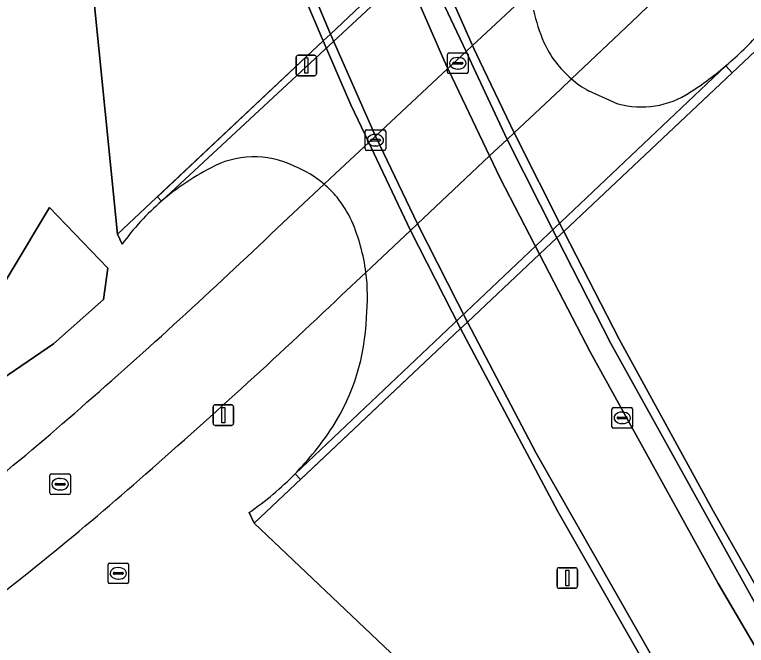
# Model space of a CAD drawing. Extents: x 154324 to 155744, y 382937 to 384188.
# Drawn here: x 155108.76 to 155144.26, y 383218.4 to 383249.02 of the extents above; entities that cross this region are included whole.
import ezdxf

# ---------------------------------------------------------------- set-up
doc = ezdxf.new("R2010")
doc.units = 0
for name, color, linetype in [('IMGEO_Berm_groen', 7, 'Continuous'), ('IMGEO_Dek', 7, 'Continuous'), ('IMGEO_Groenvoorziening', 7, 'Continuous'), ('IMGEO_Kolk', 7, 'Continuous'), ('IMGEO_Lichtmast', 7, 'Continuous'), ('IMGEO_Muur', 7, 'Continuous'), ('IMGEO_Rijbaan_regionaal_gesloten', 7, 'Continuous'), ('IMGEO_Rioolput', 7, 'Continuous'), ('IMGEO_Voetpad_gesloten', 7, 'Continuous'), ('IMGEO_Waterloop', 7, 'Continuous')]:
    doc.layers.add(name, color=color, linetype=linetype)

msp = doc.modelspace()

# ---------------------------------------------------------------- linework, layer by layer
at = {"layer": 'IMGEO_Berm_groen'}
for points in [[(155143.35, 383253.19), (155139.018, 383248.958), (155135.776, 383245.904), (155135.254, 383245.413), (155132.991, 383243.282), (155132.653, 383242.963), (155131.803, 383242.163), (155128.303, 383238.866), (155127.967, 383238.549), (155126.335, 383237.013), (155125.803, 383236.512), (155124.623, 383235.4)], [(155122.367, 383226.737), (155143.26, 383246.534)], [(155159.271, 383187.57), (155156.858, 383190.614), (155156.335, 383190.206), (155120.378, 383224.339), (155120.137, 383224.852)]]:
    msp.add_lwpolyline(points, dxfattribs=at)
for centre, radius, start, end in [((155132.432, 383259.342), 16.772, 310.2099, 318.3629), ((154907.104, 383464.065), 315.598, 311.15964, 313.56897), ((155016.661, 383338.15), 148.694, 306.56057, 311.30955), ((155111.628, 383237.18), 14.98, 304.6144, 315.8008)]:
    msp.add_arc(centre, radius, start, end, dxfattribs=at)
at = {"layer": 'IMGEO_Dek'}
for points in [[(155136.879, 383259.477), (155136.53, 383259.846), (155128.781, 383252.516), (155128.438, 383252.192), (155127.602, 383251.403), (155124.079, 383248.079), (155123.724, 383247.745), (155115.684, 383240.182), (155115.886, 383239.967)], [(155143.573, 383246.202), (155143.26, 383246.534)], [(155122.367, 383226.737), (155122.628, 383226.46), (155130.393, 383233.782), (155130.728, 383234.097), (155134.229, 383237.392), (155135.066, 383238.18), (155135.409, 383238.502), (155143.573, 383246.202)], [(155137.811, 383244.769), (155136.61, 383245.317)]]:
    msp.add_lwpolyline(points, dxfattribs=at)
for centre, radius, start, end in [((155143.349, 383251.382), 9.655, 192.8397, 202.5697), ((155139.231, 383249.913), 5.292, 204.9954, 229.2495), ((155132.452, 383259.311), 16.736, 302.06, 310.228), ((155139.201, 383249.884), 5.25, 229.2871, 240.4343), ((155139.179, 383248.816), 4.272, 251.3208, 300.3128), ((155120.386, 383237.788), 4.337, 63.5276, 119.7528), ((155123.757, 383230.855), 12.041, 117.3095, 130.8222), ((155120.375, 383236.792), 5.252, 49.6386, 68.2721), ((155120.422, 383236.882), 5.153, 39.4317, 49.3907), ((155120.447, 383236.902), 5.121, 24.1767, 39.4412), ((155116.607, 383235.32), 9.273, 7.3837, 23.3721), ((155116.661, 383235.319), 9.219, 353.7663, 7.4349), ((155115.417, 383234.621), 10.413, 327.4326, 358.3301), ((155111.549, 383237.276), 15.103, 315.7494, 326.8451)]:
    msp.add_arc(centre, radius, start, end, dxfattribs=at)
at = {"layer": 'IMGEO_Groenvoorziening'}
for points in [[(155113.974, 383237.877), (155113.745, 383238.359), (155108.916, 383286.514), (155109.574, 383286.695), (155108.58, 383289.319)], [(155136.879, 383259.477), (155136.53, 383259.846), (155128.781, 383252.516), (155130.98, 383247.525), (155131.041, 383247.385), (155131.338, 383246.761), (155132.991, 383243.282), (155135.409, 383238.502), (155143.573, 383246.202), (155143.26, 383246.534)], [(155136.879, 383259.477), (155115.886, 383239.967)], [(155121.769, 383238.918), (155123.776, 383240.794), (155124.323, 383241.304), (155125.945, 383242.82), (155126.273, 383243.126), (155129.779, 383246.403), (155130.663, 383247.229), (155130.98, 383247.525), (155133.251, 383249.647), (155133.775, 383250.137), (155135.872, 383252.096), (155139.848, 383256.054)], [(155125.945, 383242.82), (155125.079, 383244.648), (155123.724, 383247.745), (155115.684, 383240.182), (155115.886, 383239.967)], [(155137.811, 383244.769), (155136.61, 383245.317)], [(155122.367, 383226.737), (155122.628, 383226.46), (155130.393, 383233.782), (155127.967, 383238.549), (155126.335, 383241.996), (155125.945, 383242.82)]]:
    msp.add_lwpolyline(points, dxfattribs=at)
for points in [[(155113.745, 383238.359), (155123.724, 383247.745), (155120.43, 383255.498), (155117.174, 383263.817), (155114.846, 383270.012), (155109.549, 383285.004), (155108.916, 383286.514)], [(155145.82, 383248.321), (155135.409, 383238.502), (155138.088, 383233.271), (155142.647, 383224.93), (155145.784, 383219.413), (155154.827, 383204.689), (155159.287, 383197.961), (155161.94, 383194.247)], [(155110.454, 383239.656), (155113.283, 383236.712), (155113.067, 383235.199), (155110.653, 383233.044), (155106.901, 383230.491), (155106.284, 383229.925), (155104.254, 383227.982), (155101.394, 383225.597), (155098.556, 383223.814), (155098.167, 383225.227), (155098.371, 383225.436), (155099.59, 383226.164), (155101.441, 383227.477), (155104.482, 383230.053), (155104.469, 383230.069), (155106.671, 383233.367)], [(155156.335, 383190.206), (155154.287, 383193.553), (155149.507, 383200.76), (155144.253, 383209.233), (155140.119, 383216.147), (155135.12, 383224.91), (155130.393, 383233.782), (155120.378, 383224.339)]]:
    msp.add_lwpolyline(points, close=True, dxfattribs=at)
for centre, radius, start, end in [((155143.349, 383251.382), 9.655, 192.8397, 202.5697), ((155139.231, 383249.913), 5.292, 204.9954, 229.2495), ((155132.452, 383259.311), 16.736, 302.06, 310.228), ((155139.201, 383249.884), 5.25, 229.2871, 240.4343), ((155139.179, 383248.816), 4.272, 251.3208, 300.3128), ((155120.386, 383237.788), 4.337, 63.5276, 119.7528), ((155123.757, 383230.855), 12.041, 117.3095, 130.8222), ((155120.375, 383236.792), 5.252, 49.6386, 68.2721), ((155120.422, 383236.882), 5.153, 39.4317, 49.3907), ((155123.836, 383230.774), 12.154, 130.8546, 144.2388), ((155120.447, 383236.902), 5.121, 24.1767, 39.4412), ((154929.868, 383438.59), 276.938, 311.19548, 313.86308), ((155116.607, 383235.32), 9.273, 7.3837, 23.3721), ((155116.661, 383235.319), 9.219, 353.7663, 7.4349), ((155115.417, 383234.621), 10.413, 327.4326, 358.3301), ((155024.143, 383329.515), 132.774, 306.17369, 311.58428), ((155111.549, 383237.276), 15.103, 315.7494, 326.8451)]:
    msp.add_arc(centre, radius, start, end, dxfattribs=at)
at = {"layer": 'IMGEO_Kolk'}
for p, q in [((155129.762, 383246.237), (155129.762, 383247.089)), ((155129.837, 383247.163), (155130.689, 383247.163)), ((155130.763, 383247.089), (155130.763, 383246.237)), ((155130.064, 383246.706), (155130.462, 383246.706)), ((155130.25, 383246.943), (155130.275, 383246.943)), ((155130.021, 383246.657), (155130.021, 383246.669)), ((155130.459, 383246.62), (155130.061, 383246.62)), ((155130.273, 383246.383), (155130.248, 383246.383)), ((155130.505, 383246.669), (155130.505, 383246.657)), ((155130.689, 383246.163), (155129.837, 383246.163)), ((155125.763, 383242.501), (155125.763, 383243.353)), ((155125.838, 383243.427), (155126.69, 383243.427)), ((155126.251, 383243.207), (155126.276, 383243.207)), ((155126.764, 383243.353), (155126.764, 383242.501)), ((155126.022, 383242.921), (155126.022, 383242.933)), ((155126.46, 383242.884), (155126.062, 383242.884)), ((155126.065, 383242.97), (155126.463, 383242.97)), ((155126.506, 383242.933), (155126.506, 383242.921)), ((155126.69, 383242.427), (155125.838, 383242.427)), ((155126.274, 383242.647), (155126.249, 383242.647)), ((155137.744, 383229.021), (155137.744, 383229.873)), ((155137.819, 383229.947), (155138.671, 383229.947)), ((155138.232, 383229.727), (155138.257, 383229.727)), ((155138.745, 383229.873), (155138.745, 383229.021)), ((155138.003, 383229.441), (155138.003, 383229.453)), ((155138.441, 383229.404), (155138.043, 383229.404)), ((155138.046, 383229.49), (155138.444, 383229.49)), ((155138.487, 383229.453), (155138.487, 383229.441)), ((155138.671, 383228.947), (155137.819, 383228.947)), ((155138.255, 383229.167), (155138.23, 383229.167))]:
    msp.add_line(p, q, dxfattribs=at)
for points in [[(155129.762, 383246.237), (155129.762, 383247.089)], [(155129.837, 383247.163), (155130.689, 383247.163)], [(155130.763, 383247.089), (155130.763, 383246.237)], [(155130.689, 383246.163), (155129.837, 383246.163)], [(155125.763, 383242.501), (155125.763, 383243.353)], [(155125.838, 383243.427), (155126.69, 383243.427)], [(155126.764, 383243.353), (155126.764, 383242.501)], [(155126.69, 383242.427), (155125.838, 383242.427)], [(155137.744, 383229.021), (155137.744, 383229.873)], [(155137.819, 383229.947), (155138.671, 383229.947)], [(155138.745, 383229.873), (155138.745, 383229.021)], [(155138.671, 383228.947), (155137.819, 383228.947)]]:
    msp.add_lwpolyline(points, dxfattribs=at)
for centre, radius, start, end in [((155129.839, 383247.087), 0.0765, 91.552, 178.448), ((155129.839, 383247.087), 0.0765, 91.552, 178.448), ((155130.687, 383247.087), 0.0765, 1.552, 88.448), ((155130.687, 383247.087), 0.0765, 1.552, 88.448), ((155130.061, 383246.666), 0.0403, 85.8775, 175.7526), ((155130.466, 383246.668), 0.0386, 1.7309, 96.639), ((155130.058, 383246.656), 0.0366, 178.938, 274.7102), ((155130.462, 383246.663), 0.043, 264.8664, 352.4533), ((155129.839, 383246.239), 0.0765, 181.552, 268.448), ((155129.839, 383246.239), 0.0765, 181.552, 268.448), ((155130.687, 383246.239), 0.0765, 271.552, 358.448), ((155130.687, 383246.239), 0.0765, 271.552, 358.448), ((155125.84, 383243.351), 0.0765, 91.552, 178.448), ((155125.84, 383243.351), 0.0765, 91.552, 178.448), ((155126.688, 383243.351), 0.0765, 1.552, 88.448), ((155126.688, 383243.351), 0.0765, 1.552, 88.448), ((155126.062, 383242.93), 0.0403, 85.8775, 175.7526), ((155126.059, 383242.92), 0.0366, 178.938, 274.7102), ((155126.463, 383242.927), 0.043, 264.8664, 352.4533), ((155126.467, 383242.932), 0.0386, 1.7309, 96.639), ((155125.84, 383242.503), 0.0765, 181.552, 268.448), ((155125.84, 383242.503), 0.0765, 181.552, 268.448), ((155126.688, 383242.503), 0.0765, 271.552, 358.448), ((155126.688, 383242.503), 0.0765, 271.552, 358.448), ((155137.821, 383229.871), 0.0765, 91.552, 178.448), ((155137.821, 383229.871), 0.0765, 91.552, 178.448), ((155138.669, 383229.871), 0.0765, 1.552, 88.448), ((155138.669, 383229.871), 0.0765, 1.552, 88.448), ((155138.043, 383229.45), 0.0403, 85.8775, 175.7526), ((155138.04, 383229.44), 0.0366, 178.938, 274.7102), ((155138.444, 383229.447), 0.043, 264.8664, 352.4533), ((155138.448, 383229.452), 0.0386, 1.7309, 96.639), ((155137.821, 383229.023), 0.0765, 181.552, 268.448), ((155137.821, 383229.023), 0.0765, 181.552, 268.448), ((155138.669, 383229.023), 0.0765, 271.552, 358.448), ((155138.669, 383229.023), 0.0765, 271.552, 358.448)]:
    msp.add_arc(centre, radius, start, end, dxfattribs=at)
for centre, major_axis, ratio, start_param, end_param in [((155130.249, 383246.663), (-0.387, 0.002), 0.722429, 4.712389, 7.853982), ((155130.274, 383246.663), (-0.39, 0.002), 0.717154, 1.570796, 4.712389), ((155126.25, 383242.927), (-0.387, 0.002), 0.722429, 4.712389, 7.853982), ((155126.275, 383242.927), (-0.39, 0.002), 0.717154, 1.570796, 4.712389), ((155138.231, 383229.447), (-0.387, 0.002), 0.722429, 4.712389, 7.853982), ((155138.256, 383229.447), (-0.39, 0.002), 0.717154, 1.570796, 4.712389)]:
    msp.add_ellipse(centre, major_axis=major_axis, ratio=ratio, start_param=start_param, end_param=end_param, dxfattribs=at)
at = {"layer": 'IMGEO_Lichtmast'}
for p, q in [((155122.515, 383247.054), (155123.305, 383247.054)), ((155123.305, 383247.054), (155122.515, 383247.054)), ((155122.415, 383246.154), (155122.415, 383246.954)), ((155122.415, 383246.954), (155122.415, 383246.154)), ((155123.405, 383246.954), (155123.405, 383246.154)), ((155123.405, 383246.154), (155123.405, 383246.954)), ((155123.305, 383246.054), (155122.515, 383246.054)), ((155122.515, 383246.054), (155123.305, 383246.054)), ((155118.49, 383230.084), (155119.28, 383230.084)), ((155119.28, 383230.084), (155118.49, 383230.084)), ((155118.39, 383229.184), (155118.39, 383229.984)), ((155118.39, 383229.984), (155118.39, 383229.184)), ((155119.38, 383229.984), (155119.38, 383229.184)), ((155119.38, 383229.184), (155119.38, 383229.984)), ((155119.28, 383229.084), (155118.49, 383229.084)), ((155118.49, 383229.084), (155119.28, 383229.084)), ((155135.079, 383221.274), (155135.079, 383222.074)), ((155135.079, 383222.074), (155135.079, 383221.274)), ((155135.179, 383222.174), (155135.969, 383222.174)), ((155135.969, 383222.174), (155135.179, 383222.174)), ((155136.069, 383222.074), (155136.069, 383221.274)), ((155136.069, 383221.274), (155136.069, 383222.074)), ((155135.969, 383221.174), (155135.179, 383221.174)), ((155135.179, 383221.174), (155135.969, 383221.174))]:
    msp.add_line(p, q, dxfattribs=at)
for points in [[(155122.835, 383246.929), (155122.985, 383246.929), (155122.985, 383246.179), (155122.835, 383246.179), (155122.835, 383246.929)], [(155118.81, 383229.959), (155118.96, 383229.959), (155118.96, 383229.209), (155118.81, 383229.209), (155118.81, 383229.959)], [(155135.499, 383222.049), (155135.649, 383222.049), (155135.649, 383221.299), (155135.499, 383221.299), (155135.499, 383222.049)]]:
    msp.add_lwpolyline(points, dxfattribs=at)
for centre, start, end in [((155122.515, 383246.954), 90, 180), ((155122.515, 383246.954), 90, 180), ((155123.305, 383246.954), 0, 90), ((155123.305, 383246.954), 360, 90), ((155122.515, 383246.154), 180, 270), ((155122.515, 383246.154), 180, 270), ((155123.305, 383246.154), 270, 0), ((155123.305, 383246.154), 270, 0), ((155118.49, 383229.984), 90, 180), ((155118.49, 383229.984), 90, 180), ((155119.28, 383229.984), 0, 90), ((155119.28, 383229.984), 360, 90), ((155118.49, 383229.184), 180, 270), ((155118.49, 383229.184), 180, 270), ((155119.28, 383229.184), 270, 0), ((155119.28, 383229.184), 270, 0), ((155135.179, 383222.074), 90, 180), ((155135.179, 383222.074), 90, 180), ((155135.969, 383222.074), 0, 90), ((155135.969, 383222.074), 360, 90), ((155135.179, 383221.274), 180, 270), ((155135.179, 383221.274), 180, 270), ((155135.969, 383221.274), 270, 0), ((155135.969, 383221.274), 270, 0)]:
    msp.add_arc(centre, 0.1, start, end, dxfattribs=at)
at = {"layer": 'IMGEO_Muur'}
for points in [[(155119.988, 383257.813), (155115.263, 383270.166), (155110.9, 383282.573), (155109.574, 383286.695), (155108.916, 383286.514), (155109.549, 383285.004), (155114.846, 383270.012), (155117.174, 383263.817), (155120.43, 383255.498), (155123.724, 383247.745), (155124.079, 383248.079)], [(155131.338, 383246.761), (155131.041, 383247.385), (155130.98, 383247.525), (155128.781, 383252.516), (155128.438, 383252.192), (155129.333, 383250.081), (155130.663, 383247.229), (155131.022, 383246.46), (155132.653, 383242.963), (155135.066, 383238.18), (155135.409, 383238.502), (155132.991, 383243.282)], [(155126.662, 383242.308), (155126.273, 383243.126), (155124.079, 383248.079), (155123.724, 383247.745), (155125.079, 383244.648), (155125.945, 383242.82), (155126.335, 383241.996), (155127.967, 383238.549), (155130.393, 383233.782), (155130.728, 383234.097), (155128.303, 383238.866)], [(155137.686, 383233.059), (155145.391, 383219.184), (155154.44, 383204.451), (155161.463, 383193.879), (155161.94, 383194.247), (155159.287, 383197.961), (155154.827, 383204.689), (155145.784, 383219.413), (155142.647, 383224.93), (155138.088, 383233.271), (155135.409, 383238.502), (155135.066, 383238.18)], [(155156.858, 383190.614), (155154.631, 383193.839), (155149.882, 383200.999), (155146.359, 383206.628), (155141.702, 383214.337), (155134.072, 383227.741), (155130.728, 383234.097), (155130.393, 383233.782), (155135.12, 383224.91), (155140.119, 383216.147), (155144.253, 383209.233), (155149.507, 383200.76), (155154.287, 383193.553), (155156.335, 383190.206)]]:
    msp.add_lwpolyline(points, close=True, dxfattribs=at)
for points in [[(155138.554, 383261.125), (155139.396, 383261.91), (155139.187, 383262.359), (155128.781, 383252.516), (155128.438, 383252.192), (155127.602, 383251.403), (155124.079, 383248.079), (155123.724, 383247.745), (155113.745, 383238.359), (155113.974, 383237.877)], [(155115.886, 383239.967), (155136.879, 383259.477)], [(155134.229, 383237.392), (155135.066, 383238.18), (155135.409, 383238.502), (155145.82, 383248.321), (155145.591, 383248.81), (155144.967, 383248.199)], [(155143.26, 383246.534), (155122.367, 383226.737)], [(155120.137, 383224.852), (155120.378, 383224.339), (155130.393, 383233.782), (155130.728, 383234.097), (155134.229, 383237.392)]]:
    msp.add_lwpolyline(points, dxfattribs=at)
for centre, radius, start, end in [((155132.432, 383259.342), 16.772, 310.2099, 318.3629), ((155123.836, 383230.774), 12.154, 130.8546, 144.2388), ((155111.628, 383237.18), 14.98, 304.6144, 315.8008)]:
    msp.add_arc(centre, radius, start, end, dxfattribs=at)
at = {"layer": 'IMGEO_Rijbaan_regionaal_gesloten'}
for points in [[(155108.58, 383289.319), (155109.574, 383286.695), (155110.9, 383282.573), (155115.263, 383270.166), (155119.988, 383257.813), (155124.079, 383248.079), (155127.602, 383251.403), (155126.765, 383253.34), (155125.811, 383255.549), (155122.326, 383264.46), (155118.283, 383275.374), (155114.5, 383286.22), (155108.824, 383303.768), (155107.421, 383308.752)], [(155139.848, 383256.054), (155135.872, 383252.096), (155133.775, 383250.137), (155133.251, 383249.647), (155130.98, 383247.525), (155130.663, 383247.229), (155129.779, 383246.403), (155126.273, 383243.126), (155125.945, 383242.82), (155124.323, 383241.304), (155123.776, 383240.794), (155121.769, 383238.918)], [(155124.623, 383235.4), (155125.803, 383236.512), (155126.335, 383237.013), (155127.967, 383238.549), (155128.303, 383238.866), (155131.803, 383242.163), (155132.653, 383242.963), (155132.991, 383243.282), (155135.254, 383245.413), (155135.776, 383245.904), (155139.018, 383248.958), (155143.35, 383253.19)], [(155186.053, 383158.835), (155176.407, 383170.909), (155174.055, 383173.852), (155170.162, 383179.115), (155162.43, 383190.278), (155161.459, 383191.484), (155161.692, 383191.656), (155160.58, 383193.318), (155152.003, 383206.185), (155149.014, 383210.984), (155142.889, 383221.401), (155136.694, 383232.626), (155135.162, 383235.588), (155134.229, 383237.392), (155130.728, 383234.097), (155134.072, 383227.741), (155141.702, 383214.337), (155146.359, 383206.628), (155149.882, 383200.999), (155154.631, 383193.839), (155156.858, 383190.614), (155159.271, 383187.57)]]:
    msp.add_lwpolyline(points, dxfattribs=at)
msp.add_lwpolyline([(155130.149, 383245.629), (155129.779, 383246.403), (155129.58, 383246.822), (155127.602, 383251.403), (155124.079, 383248.079), (155126.273, 383243.126), (155126.662, 383242.308), (155128.303, 383238.866), (155130.728, 383234.097), (155134.229, 383237.392), (155132.315, 383241.09), (155131.803, 383242.163)], close=True, dxfattribs=at)
for centre, radius, start, end in [((154929.868, 383438.59), 276.938, 311.19548, 313.86308), ((154907.104, 383464.065), 315.598, 311.15964, 313.56897), ((155024.143, 383329.515), 132.774, 306.17369, 311.58428), ((155016.661, 383338.15), 148.694, 306.56057, 311.30955)]:
    msp.add_arc(centre, radius, start, end, dxfattribs=at)
at = {"layer": 'IMGEO_Rioolput'}
for p, q in [((155110.467, 383225.801), (155110.467, 383226.653)), ((155110.542, 383226.727), (155111.394, 383226.727)), ((155110.955, 383226.507), (155110.98, 383226.507)), ((155111.468, 383226.653), (155111.468, 383225.801)), ((155110.726, 383226.221), (155110.726, 383226.233)), ((155111.164, 383226.184), (155110.766, 383226.184)), ((155110.769, 383226.27), (155111.167, 383226.27)), ((155111.21, 383226.233), (155111.21, 383226.221)), ((155110.978, 383225.947), (155110.953, 383225.947)), ((155111.394, 383225.727), (155110.542, 383225.727)), ((155113.29, 383221.475), (155113.29, 383222.327)), ((155113.365, 383222.401), (155114.217, 383222.401)), ((155113.778, 383222.181), (155113.803, 383222.181)), ((155114.291, 383222.327), (155114.291, 383221.475)), ((155113.549, 383221.895), (155113.549, 383221.907)), ((155113.987, 383221.858), (155113.589, 383221.858)), ((155113.592, 383221.944), (155113.99, 383221.944)), ((155114.033, 383221.907), (155114.033, 383221.895)), ((155113.801, 383221.621), (155113.776, 383221.621)), ((155114.217, 383221.401), (155113.365, 383221.401))]:
    msp.add_line(p, q, dxfattribs=at)
for points in [[(155110.467, 383225.801), (155110.467, 383226.653)], [(155110.542, 383226.727), (155111.394, 383226.727)], [(155111.468, 383226.653), (155111.468, 383225.801)], [(155111.394, 383225.727), (155110.542, 383225.727)], [(155113.29, 383221.475), (155113.29, 383222.327)], [(155113.365, 383222.401), (155114.217, 383222.401)], [(155114.291, 383222.327), (155114.291, 383221.475)], [(155114.217, 383221.401), (155113.365, 383221.401)]]:
    msp.add_lwpolyline(points, dxfattribs=at)
for centre, radius, start, end in [((155110.544, 383226.651), 0.0765, 91.552, 178.448), ((155110.544, 383226.651), 0.0765, 91.552, 178.448), ((155111.392, 383226.651), 0.0765, 1.552, 88.448), ((155111.392, 383226.651), 0.0765, 1.552, 88.448), ((155110.766, 383226.23), 0.0403, 85.8775, 175.7526), ((155110.763, 383226.22), 0.0366, 178.938, 274.7102), ((155111.167, 383226.227), 0.043, 264.8664, 352.4533), ((155111.171, 383226.232), 0.0386, 1.7309, 96.639), ((155110.544, 383225.803), 0.0765, 181.552, 268.448), ((155110.544, 383225.803), 0.0765, 181.552, 268.448), ((155111.392, 383225.803), 0.0765, 271.552, 358.448), ((155111.392, 383225.803), 0.0765, 271.552, 358.448), ((155113.367, 383222.325), 0.0765, 91.552, 178.448), ((155113.367, 383222.325), 0.0765, 91.552, 178.448), ((155114.215, 383222.325), 0.0765, 1.552, 88.448), ((155114.215, 383222.325), 0.0765, 1.552, 88.448), ((155113.589, 383221.904), 0.0403, 85.8775, 175.7526), ((155113.586, 383221.894), 0.0366, 178.938, 274.7102), ((155113.99, 383221.901), 0.043, 264.8664, 352.4533), ((155113.994, 383221.906), 0.0386, 1.7309, 96.639), ((155113.367, 383221.477), 0.0765, 181.552, 268.448), ((155113.367, 383221.477), 0.0765, 181.552, 268.448), ((155114.215, 383221.477), 0.0765, 271.552, 358.448), ((155114.215, 383221.477), 0.0765, 271.552, 358.448)]:
    msp.add_arc(centre, radius, start, end, dxfattribs=at)
for centre, major_axis, ratio, start_param, end_param in [((155110.954, 383226.227), (-0.387, 0.002), 0.722429, 4.712389, 7.853982), ((155110.979, 383226.227), (-0.39, 0.002), 0.717154, 1.570796, 4.712389), ((155113.777, 383221.901), (-0.387, 0.002), 0.722429, 4.712389, 7.853982), ((155113.802, 383221.901), (-0.39, 0.002), 0.717154, 1.570796, 4.712389)]:
    msp.add_ellipse(centre, major_axis=major_axis, ratio=ratio, start_param=start_param, end_param=end_param, dxfattribs=at)
at = {"layer": 'IMGEO_Voetpad_gesloten'}
for points in [[(155131.022, 383246.46), (155130.663, 383247.229), (155129.333, 383250.081), (155128.438, 383252.192), (155127.602, 383251.403), (155129.58, 383246.822), (155129.779, 383246.403), (155130.149, 383245.629), (155131.803, 383242.163), (155132.315, 383241.09), (155134.229, 383237.392), (155135.066, 383238.18), (155132.653, 383242.963)], [(155135.162, 383235.588), (155136.694, 383232.626), (155142.889, 383221.401), (155149.014, 383210.984), (155152.003, 383206.185), (155160.58, 383193.318), (155161.463, 383193.879), (155154.44, 383204.451), (155145.391, 383219.184), (155137.686, 383233.059), (155135.066, 383238.18), (155134.229, 383237.392)]]:
    msp.add_lwpolyline(points, close=True, dxfattribs=at)
at = {"layer": 'IMGEO_Waterloop'}
msp.add_lwpolyline([(155110.653, 383233.044), (155113.067, 383235.199), (155113.283, 383236.712), (155110.454, 383239.656), (155106.671, 383233.367), (155104.469, 383230.069), (155104.482, 383230.053), (155101.441, 383227.477), (155099.59, 383226.164), (155098.371, 383225.436), (155098.167, 383225.227), (155098.556, 383223.814), (155101.394, 383225.597), (155104.254, 383227.982), (155106.284, 383229.925), (155106.901, 383230.491)], close=True, dxfattribs=at)

doc.saveas('drawing.dxf')
